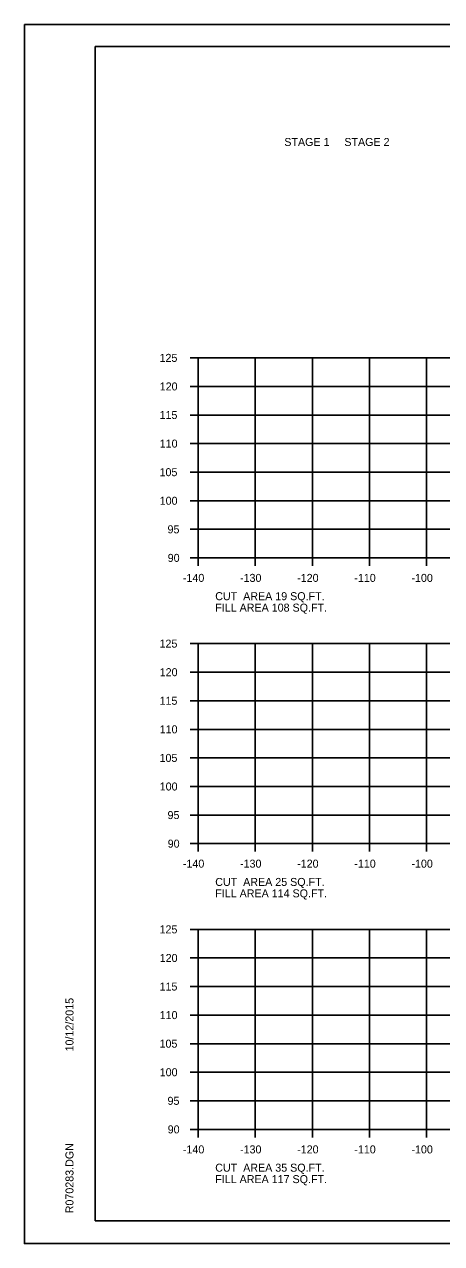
# Model space of a CAD drawing. Extents: x 1175611 to 1176402, y -433344 to -416213.
# Drawn here: x 1175610.6 to 1175683.6, y -429930.1 to -429716.8 of the extents above; entities that cross this region are included whole.
import ezdxf

# ---------------------------------------------------------------- set-up
doc = ezdxf.new("R2010")
doc.units = 0
for name, color, linetype in [('Default', 7, 'Continuous'), ('R_Axis', 7, 'Continuous'), ('R_Axis Annot', 7, 'Continuous'), ('R_Border', 7, 'Continuous'), ('R_Grid', 7, 'Continuous'), ('R_No Plot', 7, 'Continuous')]:
    doc.layers.add(name, color=color, linetype=linetype)

msp = doc.modelspace()

# ---------------------------------------------------------------- linework, layer by layer
at = {"layer": 'R_Axis'}
for p, q in [((1175639.57, -429775.14), (1175640.97, -429775.14)), ((1175640.97, -429810.14), (1175640.97, -429775.14)), ((1175639.57, -429780.14), (1175640.97, -429780.14)), ((1175639.57, -429785.14), (1175640.97, -429785.14)), ((1175639.57, -429790.14), (1175640.97, -429790.14)), ((1175639.57, -429795.14), (1175640.97, -429795.14)), ((1175639.57, -429800.14), (1175640.97, -429800.14)), ((1175639.57, -429805.14), (1175640.97, -429805.14)), ((1175639.57, -429810.14), (1175640.97, -429810.14)), ((1175640.97, -429810.14), (1175920.97, -429810.14)), ((1175640.97, -429811.54), (1175640.97, -429810.14)), ((1175650.97, -429811.54), (1175650.97, -429810.14)), ((1175660.97, -429811.54), (1175660.97, -429810.14)), ((1175670.97, -429811.54), (1175670.97, -429810.14)), ((1175680.97, -429811.54), (1175680.97, -429810.14)), ((1175639.57, -429825.14), (1175640.97, -429825.14)), ((1175640.97, -429860.14), (1175640.97, -429825.14)), ((1175639.57, -429830.14), (1175640.97, -429830.14)), ((1175639.57, -429835.14), (1175640.97, -429835.14)), ((1175639.57, -429840.14), (1175640.97, -429840.14)), ((1175639.57, -429845.14), (1175640.97, -429845.14)), ((1175639.57, -429850.14), (1175640.97, -429850.14)), ((1175639.57, -429855.14), (1175640.97, -429855.14)), ((1175639.57, -429860.14), (1175640.97, -429860.14)), ((1175640.97, -429860.14), (1175920.97, -429860.14)), ((1175640.97, -429861.54), (1175640.97, -429860.14)), ((1175650.97, -429861.54), (1175650.97, -429860.14)), ((1175660.97, -429861.54), (1175660.97, -429860.14)), ((1175670.97, -429861.54), (1175670.97, -429860.14)), ((1175680.97, -429861.54), (1175680.97, -429860.14)), ((1175639.57, -429875.14), (1175640.97, -429875.14)), ((1175640.97, -429910.14), (1175640.97, -429875.14)), ((1175639.57, -429880.14), (1175640.97, -429880.14)), ((1175639.57, -429885.14), (1175640.97, -429885.14)), ((1175639.57, -429890.14), (1175640.97, -429890.14)), ((1175639.57, -429895.14), (1175640.97, -429895.14)), ((1175639.57, -429900.14), (1175640.97, -429900.14)), ((1175639.57, -429905.14), (1175640.97, -429905.14)), ((1175639.57, -429910.14), (1175640.97, -429910.14)), ((1175640.97, -429910.14), (1175920.97, -429910.14)), ((1175640.97, -429911.54), (1175640.97, -429910.14)), ((1175650.97, -429911.54), (1175650.97, -429910.14)), ((1175660.97, -429911.54), (1175660.97, -429910.14)), ((1175670.97, -429911.54), (1175670.97, -429910.14)), ((1175680.97, -429911.54), (1175680.97, -429910.14))]:
    msp.add_line(p, q, dxfattribs=at)
at = {"layer": 'R_Border'}
for p, q in [((1175622.97, -429720.68), (1175939.15, -429720.68)), ((1175622.97, -429926.14), (1175622.97, -429720.68)), ((1175622.97, -429926.14), (1175622.97, -429926.14)), ((1175939.15, -429926.14), (1175622.97, -429926.14))]:
    msp.add_line(p, q, dxfattribs=at)
at = {"layer": 'R_Grid'}
for p, q in [((1175640.97, -429775.14), (1175920.97, -429775.14)), ((1175640.97, -429810.14), (1175640.97, -429775.14)), ((1175650.97, -429810.14), (1175650.97, -429775.14)), ((1175660.97, -429810.14), (1175660.97, -429775.14)), ((1175670.97, -429810.14), (1175670.97, -429775.14)), ((1175680.97, -429810.14), (1175680.97, -429775.14)), ((1175640.97, -429780.14), (1175920.97, -429780.14)), ((1175640.97, -429785.14), (1175920.97, -429785.14)), ((1175640.97, -429790.14), (1175920.97, -429790.14)), ((1175640.97, -429795.14), (1175920.97, -429795.14)), ((1175640.97, -429800.14), (1175920.97, -429800.14)), ((1175640.97, -429805.14), (1175920.97, -429805.14)), ((1175640.97, -429810.14), (1175920.97, -429810.14)), ((1175640.97, -429825.14), (1175920.97, -429825.14)), ((1175640.97, -429860.14), (1175640.97, -429825.14)), ((1175650.97, -429860.14), (1175650.97, -429825.14)), ((1175660.97, -429860.14), (1175660.97, -429825.14)), ((1175670.97, -429860.14), (1175670.97, -429825.14)), ((1175680.97, -429860.14), (1175680.97, -429825.14)), ((1175640.97, -429830.14), (1175920.97, -429830.14)), ((1175640.97, -429835.14), (1175920.97, -429835.14)), ((1175640.97, -429840.14), (1175920.97, -429840.14)), ((1175640.97, -429845.14), (1175920.97, -429845.14)), ((1175640.97, -429850.14), (1175920.97, -429850.14)), ((1175640.97, -429855.14), (1175920.97, -429855.14)), ((1175640.97, -429860.14), (1175920.97, -429860.14)), ((1175640.97, -429875.14), (1175920.97, -429875.14)), ((1175640.97, -429910.14), (1175640.97, -429875.14)), ((1175650.97, -429910.14), (1175650.97, -429875.14)), ((1175660.97, -429910.14), (1175660.97, -429875.14)), ((1175670.97, -429910.14), (1175670.97, -429875.14)), ((1175680.97, -429910.14), (1175680.97, -429875.14)), ((1175640.97, -429880.14), (1175920.97, -429880.14)), ((1175640.97, -429885.14), (1175920.97, -429885.14)), ((1175640.97, -429890.14), (1175920.97, -429890.14)), ((1175640.97, -429895.14), (1175920.97, -429895.14)), ((1175640.97, -429900.14), (1175920.97, -429900.14)), ((1175640.97, -429905.14), (1175920.97, -429905.14)), ((1175640.97, -429910.14), (1175920.97, -429910.14))]:
    msp.add_line(p, q, dxfattribs=at)
at = {"layer": 'R_No Plot'}
for p, q in [((1175610.57, -429716.79), (1175943.91, -429716.79)), ((1175610.57, -429930.12), (1175943.91, -429930.12))]:
    msp.add_line(p, q, dxfattribs=at)
msp.add_lwpolyline([(1175610.57, -429716.79), (1175943.91, -429716.79), (1175943.91, -429930.13), (1175610.57, -429930.13)], close=True, dxfattribs=at)

# ---------------------------------------------------------------- texts
at = {"layer": 'Default'}
for s, p in [('STAGE 1     STAGE 2', (1175656.06, -429738.06)), ('CUT  AREA 19 SQ.FT.', (1175643.97, -429817.54)), ('FILL AREA 108 SQ.FT.', (1175643.97, -429819.54)), ('CUT  AREA 25 SQ.FT.', (1175643.97, -429867.54)), ('FILL AREA 114 SQ.FT.', (1175643.97, -429869.54)), ('CUT  AREA 35 SQ.FT.', (1175643.97, -429917.54)), ('FILL AREA 117 SQ.FT.', (1175643.97, -429919.54))]:
    msp.add_text(s, height=1.4, dxfattribs=at).set_placement(p)
at = {"layer": 'R_Axis Annot'}
for s, p in [('125', (1175634.22, -429775.84)), ('120', (1175634.25, -429780.84)), ('115', (1175634.22, -429785.84)), ('110', (1175634.25, -429790.84)), ('105', (1175634.22, -429795.84)), ('100', (1175634.25, -429800.84)), ('95', (1175635.62, -429805.84)), ('90', (1175635.65, -429810.84)), ('-140', (1175638.31, -429814.34)), ('-130', (1175648.31, -429814.34)), ('-120', (1175658.31, -429814.34)), ('-110', (1175668.31, -429814.34)), ('-100', (1175678.31, -429814.34)), ('125', (1175634.22, -429825.84)), ('120', (1175634.25, -429830.84)), ('115', (1175634.22, -429835.84)), ('110', (1175634.25, -429840.84)), ('105', (1175634.22, -429845.84)), ('100', (1175634.25, -429850.84)), ('95', (1175635.62, -429855.84)), ('90', (1175635.65, -429860.84)), ('-140', (1175638.31, -429864.34)), ('-130', (1175648.31, -429864.34)), ('-120', (1175658.31, -429864.34)), ('-110', (1175668.31, -429864.34)), ('-100', (1175678.31, -429864.34)), ('125', (1175634.22, -429875.84)), ('120', (1175634.25, -429880.84)), ('115', (1175634.22, -429885.84)), ('110', (1175634.25, -429890.84)), ('105', (1175634.22, -429895.84)), ('100', (1175634.25, -429900.84)), ('95', (1175635.62, -429905.84)), ('90', (1175635.65, -429910.84)), ('-140', (1175638.31, -429914.34)), ('-130', (1175648.31, -429914.34)), ('-120', (1175658.31, -429914.34)), ('-110', (1175668.31, -429914.34)), ('-100', (1175678.31, -429914.34))]:
    msp.add_text(s, height=1.4, dxfattribs=at).set_placement(p)
at = {"layer": 'R_Border'}
for s, p in [('10/12/2015', (1175619.16, -429896.5)), ('R070283.DGN', (1175619.16, -429924.82))]:
    msp.add_text(s, height=1.4, rotation=90, dxfattribs=at).set_placement(p)

doc.saveas('drawing.dxf')
